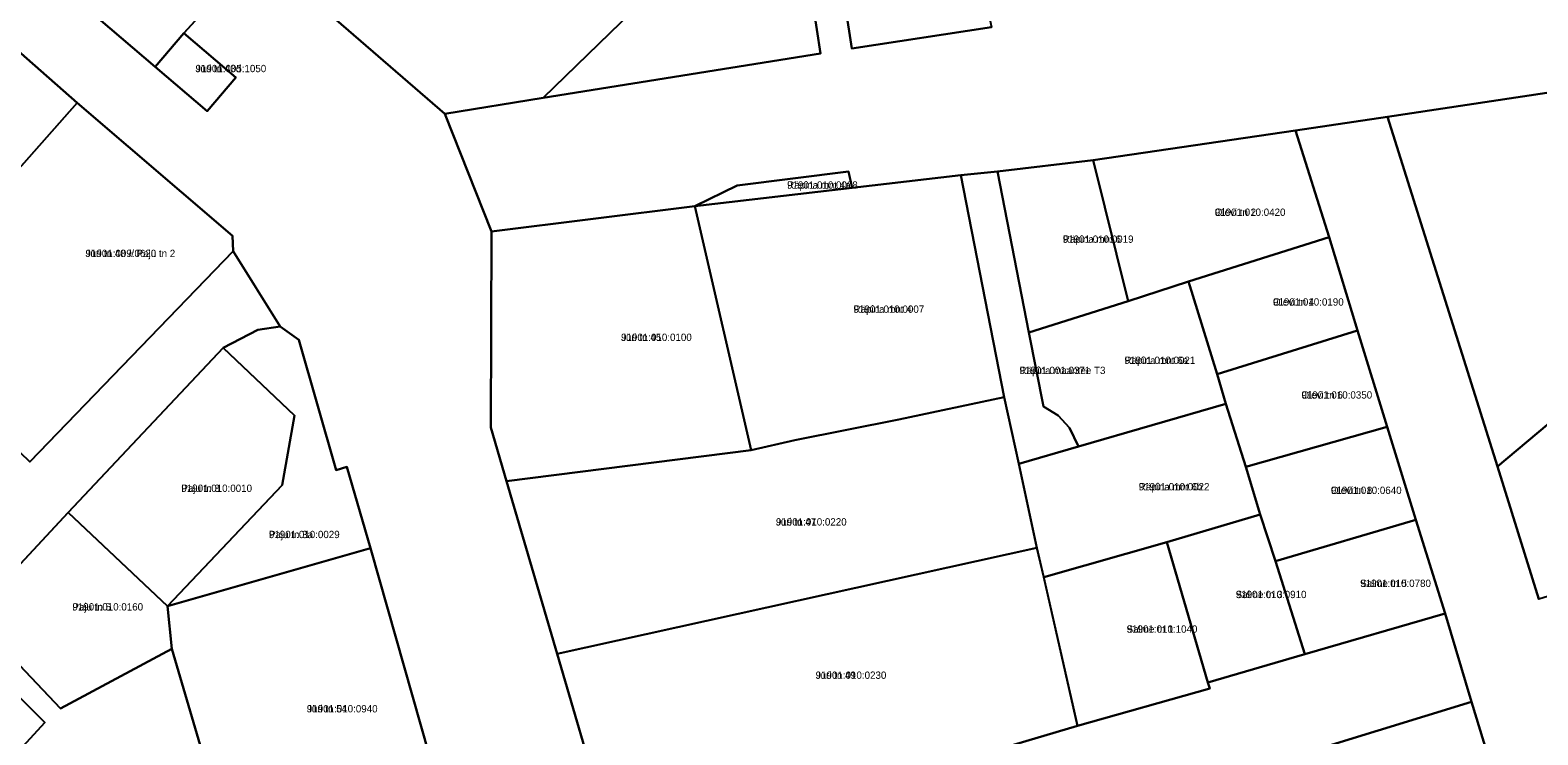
# Model space of a CAD drawing. Extents: x 675810 to 681273, y 6411190 to 6417565.
# Drawn here: x 678420.5 to 678729.6, y 6415085.5 to 6415229.9 of the extents above; entities that cross this region are included whole.
import ezdxf

# ---------------------------------------------------------------- set-up
doc = ezdxf.new("R2010")
doc.units = 0
for name, color, linetype in [('L_AADRESS', 7, 'Continuous'), ('PIIR', 7, 'Continuous'), ('TUNNUS', 7, 'Continuous')]:
    doc.layers.add(name, color=color, linetype=linetype)

msp = doc.modelspace()

# ---------------------------------------------------------------- linework, layer by layer
at = {"layer": 'PIIR'}
for points in [[(678505.53, 6415212.72), (678478.18, 6415236.44), (678522.69, 6415287.38), (678541.59, 6415271.02), (678529.12, 6415255.64), (678530.27, 6415254.6), (678537.61, 6415247.95), (678548.45, 6415238.12), (678525.66, 6415216.01)], [(678541.59, 6415271.02), (678557.65, 6415256.33), (678572.95, 6415242.31), (678581.03, 6415234.94), (678582.57, 6415225.11), (678525.66, 6415216.01), (678548.45, 6415238.12), (678537.61, 6415247.95), (678530.27, 6415254.6), (678529.12, 6415255.64)], [(678598.42, 6415259.18), (678605.36, 6415263.8), (678613.01, 6415251.72), (678617.59, 6415230.49), (678588.94, 6415226.11), (678587.69, 6415234.52), (678576.41, 6415244.55)], [(678420.55, 6415244.19), (678433.48, 6415259.07), (678443.55, 6415250.2), (678450.01, 6415256.96), (678465.03, 6415243.56), (678452, 6415229.25), (678446.11, 6415222.34)], [(678430.14, 6415214.96), (678411.38, 6415193.91), (678376.03, 6415226.17), (678394.49, 6415246.32)], [(678446.11, 6415222.34), (678452, 6415229.25), (678462.67, 6415220.16), (678456.81, 6415213.26)], [(678698.84, 6415212.11), (678774.11, 6415223.46), (678777.15, 6415214.36), (678783.39, 6415207.3), (678803.29, 6415196.66), (678781.73, 6415190.06), (678761.76, 6415173.8), (678741.72, 6415157.52), (678721.36, 6415140.44)], [(678461.97, 6415187.74), (678462.12, 6415184.59), (678420.41, 6415141.43), (678408.55, 6415152.84), (678410.33, 6415154.78), (678401.55, 6415162.87), (678414.34, 6415177.12), (678404.81, 6415185.53), (678406.92, 6415188.91), (678411.38, 6415193.91), (678430.14, 6415214.96)], [(678645.63, 6415174.35), (678638.48, 6415203.25), (678679.92, 6415209.28), (678686.86, 6415187.48), (678658.01, 6415178.39)], [(678556.75, 6415193.84), (678565.47, 6415198.06), (678588.32, 6415200.94), (678589.01, 6415197.59)], [(678611.3, 6415200.13), (678618.83, 6415200.88), (678625.29, 6415167.9), (678628.26, 6415152.75), (678631.29, 6415150.89), (678633.59, 6415148.4), (678635.42, 6415144.56), (678623.2, 6415141.02), (678620.22, 6415154.66)], [(678618.83, 6415200.88), (678638.48, 6415203.25), (678645.63, 6415174.35), (678625.29, 6415167.9)], [(678556.75, 6415193.84), (678589.01, 6415197.59), (678611.3, 6415200.13), (678620.22, 6415154.66), (678598.64, 6415150.12), (678577.3, 6415145.86), (678568.34, 6415143.78)], [(678514.96, 6415148.49), (678515.07, 6415188.65), (678556.75, 6415193.84), (678568.34, 6415143.78), (678518.19, 6415137.48)], [(678686.86, 6415187.48), (678692.65, 6415168.36), (678663.9, 6415159.38), (678658.01, 6415178.39)], [(678625.29, 6415167.9), (678645.63, 6415174.35), (678658.01, 6415178.39), (678663.9, 6415159.38), (678665.68, 6415153.32), (678635.42, 6415144.56), (678633.59, 6415148.4), (678631.29, 6415150.89), (678628.26, 6415152.75)], [(678460.08, 6415164.77), (678467.16, 6415168.49), (678471.76, 6415169.14), (678475.58, 6415166.43), (678483.26, 6415139.74), (678485.45, 6415140.4), (678490.24, 6415123.71), (678448.65, 6415111.86), (678472.15, 6415136.64), (678474.72, 6415150.9)], [(678698.75, 6415148.62), (678669.74, 6415140.4), (678665.68, 6415153.32), (678663.9, 6415159.38), (678692.65, 6415168.36)], [(678428.25, 6415131.04), (678460.08, 6415164.77), (678474.72, 6415150.9), (678472.15, 6415136.64), (678448.65, 6415111.86)], [(678721.36, 6415140.44), (678741.72, 6415157.52), (678753.36, 6415120.49), (678729.87, 6415113.29)], [(678528.56, 6415102.07), (678518.19, 6415137.48), (678568.34, 6415143.78), (678577.3, 6415145.86), (678598.64, 6415150.12), (678620.22, 6415154.66), (678623.2, 6415141.02), (678626.94, 6415123.82)], [(678623.2, 6415141.02), (678635.42, 6415144.56), (678665.68, 6415153.32), (678669.74, 6415140.4), (678672.72, 6415130.6), (678653.57, 6415124.97), (678628.31, 6415117.81), (678626.94, 6415123.82)], [(678704.61, 6415129.57), (678675.84, 6415121.06), (678672.72, 6415130.6), (678669.74, 6415140.4), (678698.75, 6415148.62)], [(678408.56, 6415109.92), (678428.25, 6415131.04), (678448.65, 6415111.86), (678449.54, 6415103.08), (678426.73, 6415090.88)], [(678675.84, 6415121.06), (678681.83, 6415101.98), (678661.98, 6415096.21), (678653.57, 6415124.97), (678672.72, 6415130.6)], [(678710.64, 6415110.33), (678681.83, 6415101.98), (678675.84, 6415121.06), (678704.61, 6415129.57)], [(678449.54, 6415103.08), (678448.65, 6415111.86), (678490.24, 6415123.71), (678505.8, 6415069.15), (678500.3, 6415067.48), (678479.56, 6415060.67), (678466.56, 6415057.81), (678463.07, 6415057.11)], [(678626.94, 6415123.82), (678628.27, 6415117.9), (678635.23, 6415087.35), (678594.74, 6415075.31), (678593.3, 6415082.73), (678537.93, 6415070.11), (678528.56, 6415102.07)], [(678628.31, 6415117.81), (678653.57, 6415124.97), (678661.98, 6415096.21), (678662.35, 6415094.95), (678635.23, 6415087.35)], [(678392.56, 6415017.82), (678372.11, 6415027.37), (678374.81, 6415033.31), (678388.99, 6415057.91), (678395.5, 6415064.65), (678403.78, 6415072.65), (678406.87, 6415069.96), (678423.48, 6415087.99), (678404.98, 6415106.41), (678408.56, 6415109.92), (678426.73, 6415090.88), (678449.54, 6415103.08), (678463.07, 6415057.11), (678454.26, 6415042.47), (678438.23, 6415026.81), (678434.07, 6415022.91), (678427.68, 6415012.64), (678425.23, 6415011.38), (678413.81, 6415009.65)], [(678594.74, 6415075.31), (678635.23, 6415087.35), (678662.35, 6415094.95), (678661.98, 6415096.21), (678681.83, 6415101.98), (678710.64, 6415110.33), (678716.04, 6415092.22), (678687.36, 6415083.46), (678668.25, 6415077.57), (678649.18, 6415071.49), (678630.1, 6415065.46), (678611.03, 6415059.43), (678591.98, 6415053.76)], [(678380.55, 6415080.49), (678404.98, 6415106.41), (678423.48, 6415087.99), (678406.87, 6415069.96), (678403.78, 6415072.65), (678395.5, 6415064.65)], [(678687.36, 6415083.46), (678716.04, 6415092.22), (678721.83, 6415073.27), (678693.21, 6415064.31)]]:
    msp.add_lwpolyline(points, close=True, dxfattribs=at)
for points in [[(678924.62, 6415251.82), (678811.5, 6415229.05), (678784.18, 6415224.88), (678774.11, 6415223.46), (678698.84, 6415212.11), (678679.92, 6415209.28), (678638.48, 6415203.25), (678618.83, 6415200.88), (678611.3, 6415200.13), (678589.01, 6415197.59), (678588.32, 6415200.94), (678565.47, 6415198.06), (678556.75, 6415193.84), (678515.07, 6415188.65), (678505.53, 6415212.72), (678525.66, 6415216.01), (678582.57, 6415225.11), (678581.03, 6415234.94)], [(678559.96, 6414893.12), (678553.89, 6414913.15), (678547.84, 6414932.86), (678547.28, 6414939.98), (678541.29, 6414959.88), (678534.04, 6414979.2), (678520.02, 6415024.94), (678515.55, 6415040.95), (678506.86, 6415069.47), (678505.8, 6415069.15), (678490.24, 6415123.71), (678485.45, 6415140.4), (678483.26, 6415139.74), (678475.58, 6415166.43), (678471.76, 6415169.14), (678462.12, 6415184.59), (678461.97, 6415187.74), (678430.14, 6415214.96), (678394.49, 6415246.32)], [(678420.55, 6415244.19), (678446.11, 6415222.34), (678456.81, 6415213.26), (678462.67, 6415220.16), (678452, 6415229.25), (678465.03, 6415243.56)], [(678478.18, 6415236.44), (678505.53, 6415212.72), (678515.07, 6415188.65), (678514.96, 6415148.49), (678518.19, 6415137.48), (678528.56, 6415102.07), (678537.93, 6415070.11), (678547.05, 6415039.23), (678555.05, 6415009.15), (678562.02, 6414983.35), (678565.58, 6414972.33), (678573.75, 6414947.07), (678583.53, 6414916.89), (678593.38, 6414886.44)], [(678587.69, 6415234.52), (678588.94, 6415226.11), (678617.59, 6415230.49)], [(678733.78, 6415035.16), (678727.76, 6415054.23), (678721.83, 6415073.27), (678716.04, 6415092.22), (678710.64, 6415110.33), (678704.61, 6415129.57), (678698.75, 6415148.62), (678692.65, 6415168.36), (678686.86, 6415187.48), (678679.92, 6415209.28), (678698.84, 6415212.11), (678721.36, 6415140.44), (678729.87, 6415113.29)], [(678420.41, 6415141.43), (678462.12, 6415184.59), (678471.76, 6415169.14), (678467.16, 6415168.49), (678460.08, 6415164.77), (678428.25, 6415131.04), (678408.56, 6415109.92)]]:
    msp.add_lwpolyline(points, dxfattribs=at)

# ---------------------------------------------------------------- texts
at = {"layer": 'L_AADRESS'}
for s, p in [('Jüri tn 43d', (678454.39, 6415221.26)), ('Räpina mnt 4a', (678575.69, 6415197.39)), ('Olevi tn 2', (678663.39, 6415191.82)), ('Räpina mnt 6', (678632.23, 6415186.3)), ('Jüri tn 48 // Paju tn 2', (678431.83, 6415183.38)), ('Räpina mnt 4', (678589.32, 6415171.96)), ('Olevi tn 4', (678675.33, 6415173.43)), ('Jüri tn 45', (678541.65, 6415166.19)), ('Räpina maantee T3', (678623.36, 6415159.41)), ('Räpina mnt 6a', (678644.9, 6415161.48)), ('Olevi tn 6', (678681.17, 6415154.38)), ('Paju tn 3', (678451.48, 6415135.26)), ('Räpina mnt 6b', (678647.8, 6415135.57)), ('Olevi tn 8', (678687.21, 6415134.84)), ('Jüri tn 47', (678573.41, 6415128.37)), ('Paju tn 3a', (678469.45, 6415125.79)), ('Salme tn 5', (678693.22, 6415115.78)), ('Salme tn 3', (678667.7, 6415113.5)), ('Paju tn 5', (678429.14, 6415110.96)), ('Salme tn 1', (678645.33, 6415106.41)), ('Jüri tn 49', (678581.55, 6415096.96)), ('Jüri tn 54', (678477.22, 6415090.08))]:
    msp.add_text(s, height=1.5, dxfattribs=at).set_placement(p)
at = {"layer": 'TUNNUS'}
for s, p in [('91901:005:1050', (678454.39, 6415221.26)), ('91901:010:0008', (678575.69, 6415197.39)), ('91901:010:0420', (678663.39, 6415191.82)), ('91901:010:0019', (678632.23, 6415186.3)), ('91901:009:0620', (678431.83, 6415183.38)), ('91901:010:0007', (678589.32, 6415171.96)), ('91901:010:0190', (678675.33, 6415173.43)), ('91901:010:0100', (678541.65, 6415166.19)), ('91901:001:0371', (678623.36, 6415159.41)), ('91901:010:0021', (678644.9, 6415161.48)), ('91901:010:0350', (678681.17, 6415154.38)), ('91901:010:0010', (678451.48, 6415135.26)), ('91901:010:0022', (678647.8, 6415135.57)), ('91901:010:0640', (678687.21, 6415134.84)), ('91901:010:0220', (678573.41, 6415128.37)), ('91901:010:0029', (678469.45, 6415125.79)), ('91901:010:0780', (678693.22, 6415115.78)), ('91901:010:0910', (678667.7, 6415113.5)), ('91901:010:0160', (678429.14, 6415110.96)), ('91901:010:1040', (678645.33, 6415106.41)), ('91901:010:0230', (678581.55, 6415096.96)), ('91901:010:0940', (678477.22, 6415090.08))]:
    msp.add_text(s, height=1.5, dxfattribs=at).set_placement(p)

doc.saveas('drawing.dxf')
